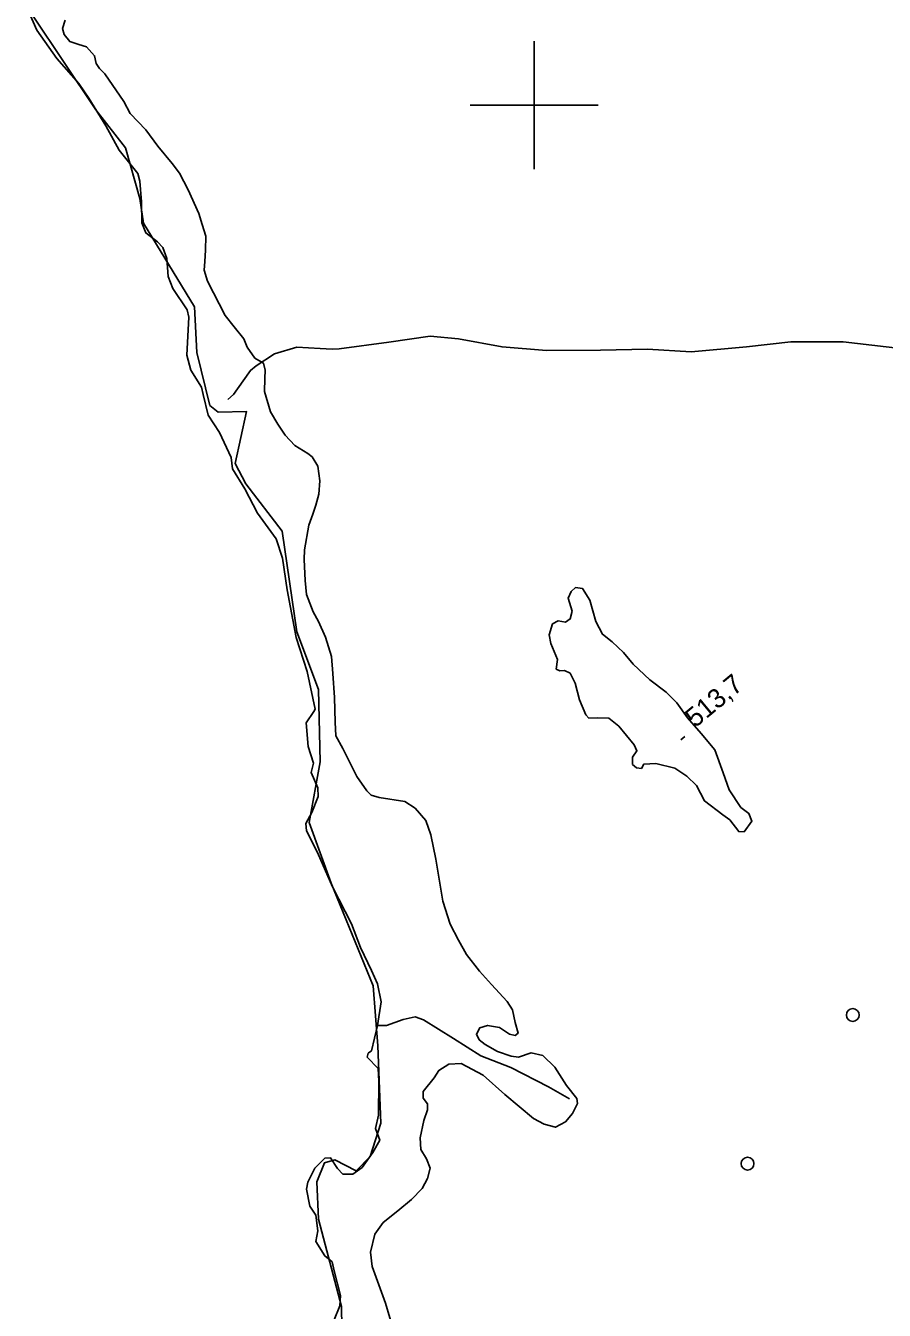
# Model space of a CAD drawing. Extents: x 347059 to 352153, y 6073752 to 6078601.
# Drawn here: x 349980.8 to 350182.1, y 6075917.4 to 6076218.6 of the extents above; entities that cross this region are included whole.
import ezdxf

# ---------------------------------------------------------------- set-up
doc = ezdxf.new("R2010")
doc.units = 0
for name, color, linetype in [('Level 1', 7, 'Continuous'), ('Level 2', 7, 'Continuous'), ('Level 22', 7, 'Continuous'), ('Level 3', 7, 'Continuous'), ('Level 36', 7, 'Continuous'), ('Level 4', 7, 'Continuous'), ('Level 44', 7, 'Continuous'), ('Level 61', 7, 'Continuous')]:
    doc.layers.add(name, color=color, linetype=linetype)

msp = doc.modelspace()

# ---------------------------------------------------------------- linework, layer by layer
at = {"layer": 'Level 1'}
for points in [[(350003.82, 6076200.83), (349999.36, 6076207.34), (349998.1, 6076208.55), (349997.35, 6076209.78), (349996.94, 6076211.56), (349995.04, 6076213.7), (349993.29, 6076214.23), (349991.12, 6076214.95), (349989.82, 6076216.53), (349989.44, 6076217.94), (349990.05, 6076219.91)], [(350094.88, 6075987.85), (350093.69, 6075989.78), (350090.02, 6075993.75), (350087.14, 6075996.92), (350084.1, 6076000.76), (350082.25, 6076004.12), (350080.29, 6076007.93), (350078.61, 6076013.31), (350076.91, 6076023.19), (350075.77, 6076028.89), (350074.56, 6076032.26), (350072.08, 6076035.11), (350069.71, 6076036.71), (350063.68, 6076037.64), (350061.78, 6076038.18), (350060.8, 6076039.21), (350058.43, 6076042.55), (350055.14, 6076049.1), (350053.46, 6076052.09), (350053.32, 6076055.29), (350053.19, 6076061.04), (350052.76, 6076066.67), (350052.48, 6076070.68), (350051.09, 6076075.24), (350049.4, 6076078.88), (350048.17, 6076081.17), (350046.66, 6076085.23), (350046.31, 6076088.53), (350046.1, 6076093.41), (350046.17, 6076095.72), (350047.19, 6076101.5), (350048.08, 6076104.1), (350048.84, 6076106.2), (350049.5, 6076108.75), (350049.71, 6076111.85), (350049.31, 6076115.36), (350047.92, 6076117.53), (350046.91, 6076118.27), (350043.91, 6076120.15), (350041.61, 6076122.62), (350039.9, 6076125.18), (350038.15, 6076128.1), (350036.77, 6076132.8), (350036.84, 6076135.91), (350036.94, 6076137.85), (350036.51, 6076139.49), (350034.53, 6076140.62), (350032.75, 6076143.26), (350031.92, 6076145.22), (350029.65, 6076147.97), (350027.58, 6076150.64), (350023.42, 6076158.72), (350022.64, 6076161.26), (350022.76, 6076163.35), (350022.93, 6076166.01), (350023, 6076169.27), (350022.17, 6076172.03), (350021.39, 6076174.57), (350018.88, 6076180.17), (350016.85, 6076184.06), (350015.11, 6076186.33), (350011.8, 6076190.35), (350008.99, 6076194.24), (350005.3, 6076198.07), (350003.82, 6076200.83)], [(350069.18, 6075905.25), (350065.16, 6075919.06), (350062.05, 6075927.63), (350061.63, 6075931.01), (350062.66, 6075935.21), (350064.63, 6075937.93), (350068.05, 6075940.67), (350071.24, 6075943.35), (350073.77, 6075945.88), (350074.99, 6075948.24), (350075.64, 6075950.65), (350074.76, 6075952.84), (350073.44, 6075955.06), (350073.26, 6075957.84), (350074.13, 6075961.9), (350075, 6075964.36), (350074.99, 6075965.81), (350073.95, 6075967.07), (350073.95, 6075968.67), (350076.54, 6075971.91), (350077.63, 6075973.63), (350080, 6075975.08), (350082.89, 6075975.25), (350088.04, 6075972.52), (350093.1, 6075967.99), (350096.51, 6075965.13), (350099.86, 6075962.35), (350102.32, 6075960.97), (350104.99, 6075960.28), (350107.34, 6075961.59), (350108.95, 6075963.47), (350110.16, 6075965.83), (350109.98, 6075967.01), (350107.6, 6075970.06), (350104.82, 6075974.38), (350102.04, 6075977.1), (350099.3, 6075977.72), (350096.33, 6075976.69), (350094.63, 6075976.99), (350091.41, 6075978.01), (350088.47, 6075979.67), (350087.13, 6075980.81), (350086.45, 6075982.1), (350087.23, 6075983.56), (350089.09, 6075984.18), (350091.85, 6075983.71), (350094.22, 6075982.11), (350095.56, 6075981.77), (350096.26, 6075982.36), (350095.55, 6075984.82), (350094.88, 6075987.85)]]:
    msp.add_lwpolyline(points, dxfattribs=at)
at = {"layer": 'Level 2'}
msp.add_lwpolyline([(350135.94, 6076056.3), (350139.13, 6076052.6), (350142.37, 6076048.83), (350144.33, 6076043.44), (350145.68, 6076039.4), (350148.4, 6076035.31), (350150.35, 6076033.9), (350151.05, 6076032.1), (350149.18, 6076029.6), (350147.96, 6076029.64), (350145.84, 6076032.37), (350144.23, 6076033.53), (350139.94, 6076036.83), (350138.03, 6076040.41), (350135.8, 6076042.64), (350132.95, 6076044.5), (350128.53, 6076045.57), (350125.73, 6076045.47), (350125.13, 6076044.44), (350123.99, 6076044.55), (350123.06, 6076045.36), (350123.07, 6076047.09), (350124.07, 6076048.59), (350123.47, 6076049.95), (350119.85, 6076054.34), (350117.51, 6076056.23), (350114.94, 6076056.32), (350112.78, 6076056.24), (350112.13, 6076057.02), (350110.65, 6076060.56), (350109.57, 6076064.43), (350108.41, 6076066.78), (350107.11, 6076067.41), (350106.02, 6076067.29), (350105.13, 6076067.74), (350105.48, 6076070.02), (350103.87, 6076073.72), (350103.48, 6076075.78), (350104.28, 6076078.31), (350105.64, 6076079.05), (350107.34, 6076078.75), (350108.41, 6076079.51), (350108.86, 6076081.35), (350107.98, 6076084.33), (350108.63, 6076085.93), (350109.71, 6076086.84), (350111.34, 6076086.61), (350113.04, 6076083.92), (350114.45, 6076078.87), (350115.98, 6076075.9), (350118.25, 6076074.1), (350120.97, 6076071.6), (350123.23, 6076068.86), (350127.14, 6076065.23), (350130.97, 6076062.34), (350133.46, 6076059.79), (350135.94, 6076056.3)], dxfattribs=at)
at = {"layer": 'Level 22'}
msp.add_lwpolyline([(350185.84, 6076142.92), (350172.39, 6076144.51), (350160.17, 6076144.5), (350149.8, 6076143.34), (350136.8, 6076142.14), (350126.54, 6076142.76), (350115.55, 6076142.55), (350102.9, 6076142.45), (350092.46, 6076143.3), (350082.24, 6076145.22), (350075.58, 6076145.84), (350065.95, 6076144.44), (350054.25, 6076142.82), (350052.61, 6076142.8), (350049.8, 6076142.94), (350044.33, 6076143.2), (350039.15, 6076141.67), (350034.79, 6076138.87), (350033.46, 6076137.77), (350031.8, 6076135.34), (350029.5, 6076132.14), (350028.2, 6076130.99)], dxfattribs=at)
at = {"layer": 'Level 3'}
msp.add_line((350134.38, 6076051.13), (350135.3, 6076051.9), dxfattribs=at)
at = {"layer": 'Level 36'}
for centre in [(350174.68, 6075986.6), (350150.01, 6075951.75)]:
    msp.add_circle(centre, 1.5, dxfattribs=at)
at = {"layer": 'Level 4'}
for points in [[(349980.8, 6076223.47), (349983.37, 6076217.57), (349988.1, 6076210.97), (349993.25, 6076205.03), (349995.56, 6076201.61), (349999.6, 6076195.12)], [(349999.6, 6076195.12), (350002.73, 6076189.45), (350007.11, 6076183.99), (350007.59, 6076182.14), (350007.97, 6076177.34), (350008.01, 6076172.41), (350008.94, 6076170.02), (350011.66, 6076167.92), (350012.93, 6076166.57), (350013.92, 6076164.02), (350014.23, 6076159.84), (350015.28, 6076157.03), (350018.67, 6076151.95), (350019.01, 6076150.28), (350018.55, 6076141.33), (350019.5, 6076137.83), (350021.97, 6076133.87), (350022.42, 6076132.14), (350023.57, 6076127.31), (350026.23, 6076123.21), (350028.97, 6076117.37), (350029.26, 6076114.67), (350032.15, 6076110.01), (350035.15, 6076104.31), (350039.52, 6076098.32), (350041.03, 6076093.71), (350042.11, 6076086.34), (350044.23, 6076075.18), (350046.77, 6076067.14), (350048.67, 6076058.34), (350048.33, 6076057.76), (350046.56, 6076055.09), (350047.03, 6076049.54), (350048.23, 6076045.65), (350047.75, 6076043.52), (350049.26, 6076039.89), (350049.36, 6076037.87), (350047.86, 6076034.07), (350046.47, 6076031.49), (350046.6, 6076029.79), (350049.21, 6076024.75), (350052.69, 6076016.66), (350057.14, 6076007.96), (350059.25, 6076002.42), (350061.83, 6075997.05), (350063.26, 6075993.88), (350064.1, 6075989.7), (350063.3, 6075984.15), (350061.89, 6075978.24), (350061.06, 6075977.62), (350060.81, 6075976.74), (350063.4, 6075974.08)], [(350108.29, 6075966.92), (350103.38, 6075969.73), (350094.53, 6075974.3), (350087.49, 6075977.02), (350081.08, 6075981.11), (350074.06, 6075985.46), (350072.13, 6075986.15), (350069.29, 6075985.54), (350065.34, 6075984.15), (350063.3, 6075984.15)], [(350063.4, 6075974.08), (350063.61, 6075971.1), (350063.53, 6075963.15), (350062.79, 6075959.97), (350063.81, 6075957.29), (350062.19, 6075954.36), (350059.64, 6075950.82), (350057.49, 6075949.25), (350055.11, 6075949.31), (350053.91, 6075950.57), (350052.26, 6075953.1), (350050.94, 6075953.06), (350048.59, 6075950.65), (350046.93, 6075947.39), (350046.65, 6075945.74), (350047.39, 6075941.77), (350048.84, 6075939.66), (350049.24, 6075936.01), (350048.8, 6075933.47), (350050.91, 6075930.11), (350052.67, 6075928.72), (350053.09, 6075926.58), (350054.57, 6075920.82), (350054.46, 6075918.41), (350053.13, 6075915.12)]]:
    msp.add_lwpolyline(points, dxfattribs=at)
at = {"layer": 'Level 44'}
msp.add_lwpolyline([(350055.11, 6075898.6), (350054.83, 6075918.21), (350049.4, 6075938.73), (350049.01, 6075947.48), (350050.81, 6075951.92), (350053.28, 6075952.61), (350058.29, 6075950.04), (350061.57, 6075953.42), (350064.08, 6075961.23), (350063.35, 6075979.41), (350062.25, 6075993.45), (350052.39, 6076017.56), (350047.22, 6076031.74), (350049.79, 6076045.96), (350049.44, 6076062.98), (350044.34, 6076076.49), (350040.95, 6076100.11), (350032.38, 6076111.15), (350029.88, 6076115.97), (350032.56, 6076128.11), (350025.91, 6076127.99), (350024, 6076129.56), (350020.89, 6076141.99), (350020.4, 6076152.7), (350008.45, 6076172.34), (350007.59, 6076178.08), (350004.18, 6076189.96), (349997.22, 6076198.89), (349982.38, 6076221.1)], dxfattribs=at)
at = {"layer": 'Level 61'}
for p, q in [((350100, 6076185), (350100, 6076215)), ((350085, 6076200), (350115, 6076200))]:
    msp.add_line(p, q, dxfattribs=at)

# ---------------------------------------------------------------- texts
at = {"layer": 'Level 3'}
msp.add_text('513,7', height=4.5, rotation=39.62, dxfattribs=at).set_placement((350137.74, 6076053.84))

doc.saveas('drawing.dxf')
